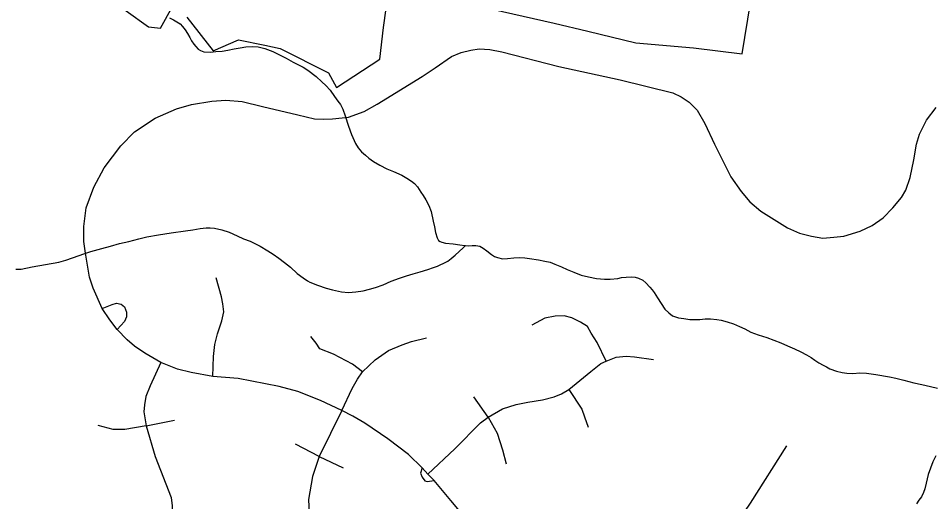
# Model space of a CAD drawing. Extents: x 2220236 to 2384410, y 720751 to 894131.
# Drawn here: x 2356436 to 2360748, y 829691 to 831965 of the extents above; entities that cross this region are included whole.
import ezdxf

# ---------------------------------------------------------------- set-up
doc = ezdxf.new("R2010")
doc.units = 0
doc.layers.add('Default', color=7, linetype='Continuous')

msp = doc.modelspace()

# ---------------------------------------------------------------- linework, layer by layer
at = {"layer": 'Default'}
for p, q in [((2358649.7, 830088.3), (2358581.9, 830184.6)), ((2357959.8, 830119.5), (2357853.6, 829903.5)), ((2357037.9, 830048.1), (2357172.7, 830074.9)), ((2357853.6, 829903.5), (2357741.2, 829962.4)), ((2357853.6, 829903.5), (2357966.1, 829850)), ((2358364.5, 829820.5), (2358337.8, 829850)), ((2358394.9, 829791.1), (2358364.5, 829820.5))]:
    msp.add_line(p, q, dxfattribs=at)
for points in [[(2356839.5, 832077.1), (2357049.8, 831924.4), (2357106.5, 831917.8), (2357161.8, 832020.9)], [(2356839.5, 832077.1), (2357049.8, 831924.4), (2357106.5, 831917.8), (2357161.8, 832020.9)], [(2357229.8, 831969.9), (2357353.5, 831811.5), (2357473.5, 831863.6), (2357597.8, 831837.7), (2357670.2, 831822.5), (2357897.2, 831708.2), (2357935.2, 831639.9), (2358139.8, 831772.8), (2358155.8, 831920.9), (2358182.5, 832113.1)], [(2357229.8, 831969.9), (2357353.5, 831811.5), (2357473.5, 831863.6), (2357597.8, 831837.7), (2357670.2, 831822.5), (2357897.2, 831708.2), (2357935.2, 831639.9), (2358139.8, 831772.8), (2358155.8, 831920.9), (2358182.5, 832113.1)], [(2358667.8, 832007.4), (2358960.8, 831941.7), (2359118, 831904), (2359344, 831849.8), (2359615.8, 831825.8), (2359845, 831797.3), (2359885.5, 832037.8)], [(2358667.8, 832007.4), (2358960.8, 831941.7), (2359118, 831904), (2359344, 831849.8), (2359615.8, 831825.8), (2359845, 831797.3), (2359885.5, 832037.8)], [(2357149.1, 831967.4), (2357166.9, 831957.3), (2357183.1, 831948.2), (2357199.2, 831938.3), (2357209.5, 831926.3), (2357221.7, 831910.3), (2357233.9, 831892.8), (2357244.2, 831874.5), (2357252.3, 831859.1), (2357262.5, 831843.1), (2357272.5, 831831.4), (2357283.1, 831820.3), (2357294.9, 831813.2), (2357310.9, 831807.3), (2357340.8, 831806.2), (2357367, 831808), (2357396.8, 831810.8), (2357422.8, 831815.2), (2357452.8, 831821.3), (2357480.8, 831825.8), (2357508.5, 831830.2), (2357539.7, 831831.4), (2357566.6, 831830.3), (2357596.8, 831823.3), (2357634.8, 831809.1), (2357663, 831793.8), (2357697.2, 831776.5), (2357731.4, 831758.2), (2357778.7, 831734.6), (2357800.2, 831720.7), (2357838.9, 831690.4), (2357866.5, 831665.9), (2357884.9, 831648.6), (2357905.2, 831626.5), (2357925.4, 831597.1), (2357941.7, 831574.8), (2357953.9, 831558.9), (2357964.3, 831537), (2357976.4, 831505.7), (2357991.2, 831457.7), (2358005.6, 831418.2), (2358024, 831376.3), (2358036.4, 831356.1), (2358052.6, 831336.5), (2358070.9, 831320.8), (2358087, 831306.7), (2358109.3, 831291.2), (2358139.2, 831273.4), (2358171.4, 831256), (2358203.7, 831244.2), (2358241.9, 831226.7), (2358266.1, 831212.9), (2358288.3, 831199.1), (2358302.5, 831187.5), (2358316, 831171.6), (2358332.7, 831147.7), (2358342.9, 831131.7), (2358355.2, 831111.5), (2358369.5, 831084.2), (2358380.1, 831056.1), (2358390.5, 831010.6), (2358396.8, 830984.6), (2358401.3, 830956.9), (2358409.5, 830932.6), (2358415.6, 830920.3), (2358423.6, 830915.1), (2358431.7, 830911.2), (2358447.9, 830906.9), (2358483.9, 830903.4), (2358515.8, 830899.8), (2358540, 830895.9), (2358542.9, 830895.4)], [(2356830.8, 830600.5), (2356788.9, 830696), (2356772.4, 830747.8), (2356752.8, 830860.2), (2356744.7, 830914.7), (2356744.7, 830985.2), (2356755.9, 831072.7), (2356791.6, 831169.9), (2356840.7, 831261), (2356918.8, 831364.5), (2356983.9, 831430.5), (2357080.3, 831494.8), (2357181.1, 831538.5), (2357252.1, 831559.9), (2357348.5, 831575.1), (2357414.5, 831579.6), (2357490.4, 831574.2), (2357586.3, 831549.2), (2357753.2, 831510), (2357831.7, 831492.1), (2357873.7, 831490.3), (2357915.6, 831492.1), (2357991.9, 831499.3), (2358066, 831526), (2358126.7, 831560.8), (2358338.2, 831691.1), (2358400.2, 831731.3), (2358477, 831784.8), (2358521.6, 831804.5), (2358567.1, 831814.3), (2358606.4, 831821.4), (2358656.4, 831818.8), (2358714.4, 831806.3), (2358982.6, 831738.4), (2359270.4, 831675.1), (2359519, 831613.5), (2359558.2, 831594.7), (2359595.7, 831570.7), (2359633.2, 831533.2), (2359670.2, 831470.7), (2359714.9, 831372.5), (2359792.9, 831219), (2359840.2, 831150.3), (2359881.3, 831101.2), (2359933.1, 831057.5), (2360059.3, 830978.9), (2360115.6, 830954.8), (2360171.8, 830940.6), (2360226.2, 830930.8), (2360278, 830935.2), (2360324.4, 830939.7), (2360401.6, 830962.9), (2360457.8, 830989.7), (2360509.6, 831026.2), (2360555.1, 831073.5), (2360595.3, 831122.6), (2360616.7, 831156.5), (2360636.8, 831216.3), (2360654.6, 831299.3), (2360666.2, 831373.4), (2360681.4, 831419.8), (2360713.5, 831485.9), (2360758.6, 831544.8)], [(2356424.9, 830784.1), (2356449.1, 830785.1), (2356500.9, 830796.1), (2356564.8, 830806.2), (2356626.7, 830817), (2356660.7, 830827.2), (2356722.2, 830848.8), (2356744.2, 830856.9), (2356778.2, 830867.5), (2356829.8, 830881.7), (2356869.8, 830892.6), (2356913.6, 830904.9), (2356957.5, 830914.9), (2357003.6, 830927.6), (2357041.3, 830936.3), (2357097.3, 830946.8), (2357157, 830955.8), (2357223, 830964.5), (2357258.9, 830969.2), (2357292.7, 830975.5), (2357320.8, 830979.9), (2357339.5, 830979.7), (2357360.9, 830978.3), (2357395, 830970.5), (2357429, 830958.8), (2357467.4, 830941.6), (2357497.5, 830928.1), (2357527.6, 830916.2), (2357549.6, 830906.3), (2357575.8, 830892.6), (2357612.1, 830871.1), (2357636.4, 830855.7), (2357662.8, 830836.4), (2357690.8, 830816.2), (2357719, 830794.4)], [(2357719, 830794.4), (2357749.4, 830764.4), (2357777.8, 830743.3), (2357798.8, 830729.4), (2357809.8, 830723.3), (2357846.2, 830710), (2357886.4, 830696.2), (2357916.3, 830688.2), (2357959, 830678.5), (2357990.7, 830675.8), (2358026.7, 830678), (2358060.3, 830682.6), (2358090.5, 830690.4), (2358118.4, 830699.1), (2358154, 830711.1), (2358192, 830728.4), (2358231.8, 830742.2), (2358265.2, 830753.4), (2358295.6, 830762.8), (2358329.4, 830771.7), (2358365.3, 830783.7), (2358391.2, 830792.3), (2358411, 830798.7), (2358423.9, 830805.2), (2358440.9, 830813.1), (2358458.9, 830823), (2358474.5, 830835.1), (2358494.5, 830851.4), (2358512.2, 830867.8), (2358532.2, 830885.7), (2358542.9, 830895.4)], [(2358542.9, 830895.4), (2358558.1, 830894.3), (2358574.1, 830896.6), (2358591.8, 830896.4), (2358610, 830893.2), (2358626.2, 830883), (2358642.4, 830871.5), (2358664.5, 830853.4), (2358679.6, 830845.1), (2358692.6, 830839.8), (2358716.8, 830834.2), (2358740.7, 830834.5), (2358770.5, 830837.4), (2358794.7, 830839), (2358821.6, 830838.5), (2358844.7, 830835.5), (2358886.7, 830828), (2358916.8, 830822.7), (2358941, 830817.1), (2358963, 830809.1), (2358995, 830795.7), (2359021.1, 830783.6), (2359053.5, 830770.2), (2359087.5, 830756.8), (2359121.7, 830749), (2359159.7, 830741.7), (2359197.9, 830738.3), (2359223.9, 830738.4), (2359259.9, 830740.9), (2359277.7, 830744.9), (2359299.6, 830747.4), (2359322.6, 830748.4), (2359341.6, 830747.5), (2359357.9, 830742.3), (2359378, 830732.6), (2359391.6, 830720.7), (2359410.2, 830700.1), (2359420.9, 830687.4), (2359430.6, 830674.7), (2359447, 830650.7), (2359481.4, 830597.3), (2359499.8, 830580), (2359518.1, 830566), (2359532.1, 830560), (2359546.1, 830556.3), (2359570.2, 830552.4), (2359598.9, 830548.6), (2359622.3, 830547.3), (2359646.2, 830547.3), (2359672, 830551.6), (2359696.3, 830551), (2359726.3, 830548.3), (2359746.1, 830544.8), (2359774.3, 830537.1), (2359804.2, 830527.5), (2359832.6, 830515.5), (2359858.7, 830503.5), (2359886.9, 830488.2), (2359920.9, 830476.5), (2359961.1, 830463.3), (2359995.4, 830451.6), (2360027.5, 830438.1), (2360059.6, 830424), (2360092, 830410.6), (2360122.1, 830395.4), (2360148, 830381.7), (2360170.4, 830369.5), (2360188.4, 830356.1), (2360206.6, 830343.7), (2360226.7, 830334), (2360242.8, 830324.9), (2360258.9, 830316.3), (2360289.3, 830305.4), (2360317.1, 830299), (2360339.2, 830296), (2360367.2, 830293.8), (2360399.2, 830296.8), (2360431.1, 830295.5), (2360475.4, 830289.1), (2360539.5, 830277.9), (2360569.6, 830272.6), (2360607.7, 830262.6), (2360653.9, 830249.8), (2360691.3, 830242.1), (2360732.1, 830232.3), (2360766.2, 830224.8)], [(2357352, 830280.1), (2357355.2, 830373.9), (2357362.3, 830430.1), (2357374.8, 830480.1), (2357394.4, 830542.5), (2357404.3, 830584.5), (2357398.9, 830621.1), (2357392.7, 830654.1), (2357368.1, 830744.2)], [(2356830.8, 830600.5), (2356879, 830619.3), (2356898.7, 830624.6), (2356921, 830620.2), (2356936.2, 830607.7), (2356946, 830582.7), (2356946, 830561.3), (2356936.2, 830539), (2356902.2, 830501.5)], [(2356902.2, 830501.5), (2356867.4, 830546.1), (2356830.8, 830600.5)], [(2359205.3, 830352.4), (2359162.9, 830439.9), (2359134.3, 830484.5), (2359117.3, 830515.8), (2359084.3, 830536.3), (2359043.3, 830555.9), (2359006.7, 830564.8), (2358964.7, 830563.1), (2358916.1, 830554.1), (2358855.4, 830522)], [(2357108, 830345.3), (2357032.5, 830389), (2356983.5, 830422.9), (2356948.6, 830452.4), (2356902.2, 830501.5)], [(2358058, 830301.6), (2358010.2, 830337.3), (2357920.1, 830385.5), (2357856.7, 830409.5), (2357838.9, 830437.2), (2357814.8, 830468.5)], [(2358058, 830301.6), (2358116.4, 830358.7), (2358179.8, 830402.4), (2358244.1, 830429.2), (2358287.8, 830444.4), (2358359.2, 830462.2)], [(2359029.4, 830218.6), (2359132.1, 830303.3), (2359179.4, 830340.8), (2359205.3, 830352.4)], [(2359205.3, 830352.4), (2359251.7, 830370.3), (2359299, 830375.6), (2359338.2, 830373), (2359427.9, 830359.6)], [(2357108, 830345.3), (2357057.1, 830235.5), (2357037.4, 830186.4), (2357030.3, 830147.2), (2357027.6, 830113.3), (2357037.9, 830048.1)], [(2357352, 830280.1), (2357250.7, 830298.9), (2357186.5, 830314.1), (2357108, 830345.3)], [(2357959.8, 830119.5), (2357859.4, 830167.7), (2357753.2, 830208.7), (2357664.9, 830232.8), (2357471.6, 830270.3), (2357352, 830280.1)], [(2357959.8, 830119.5), (2358008.9, 830223), (2358033.9, 830267.6), (2358058, 830301.6)], [(2358649.7, 830088.3), (2358716.6, 830128.4), (2358780.9, 830148.1), (2358836.2, 830159.7), (2358904.9, 830169.5), (2358960.3, 830184.6), (2358994.6, 830198), (2359029.4, 830218.6)], [(2359029.4, 830218.6), (2359091, 830126.6), (2359102.6, 830090.9), (2359119.6, 830041.9)], [(2358337.8, 829850), (2358274.4, 829913.3), (2358176.2, 829987.4), (2358068.2, 830059.7), (2358012.5, 830092.7), (2357959.8, 830119.5)], [(2357037.9, 830048.1), (2356937.9, 830030.3), (2356883.5, 830030.3), (2356812.1, 830049.9)], [(2357037.9, 830048.1), (2357081.6, 829903.5), (2357156.1, 829710.7), (2357160.6, 829671.5), (2357160.6, 829632.2), (2357160.6, 829592.9), (2357151.7, 829553.7), (2357081.6, 829416.2), (2356993.3, 829269), (2356976.3, 829227.9), (2356969.6, 829199.4)], [(2358364.5, 829820.5), (2358492.2, 829940.1), (2358613.1, 830061.5), (2358649.7, 830088.3)], [(2358649.7, 830088.3), (2358691.6, 830013.3), (2358716.6, 829934.8), (2358733.6, 829868.7)], [(2359828.2, 829601), (2359884.4, 829684.9), (2360055.3, 829953.5)], [(2357853.6, 829903.5), (2357821.5, 829809.8), (2357802.3, 829700.9), (2357807.6, 829604.5), (2357850.9, 829310.9)], [(2360757.8, 829906.8), (2360744.2, 829878.3), (2360732.7, 829848.3), (2360721.1, 829818.3), (2360711.6, 829777.8), (2360705.8, 829752), (2360699.9, 829733.7), (2360690.3, 829713.6), (2360678.4, 829697.7), (2360666.6, 829681.5)], [(2358337.8, 829850), (2358330.6, 829825.9), (2358337.8, 829806.2), (2358350.3, 829789.3), (2358361.9, 829786.6), (2358394.9, 829791.1)], [(2358813.5, 829391.2), (2358750.1, 829429.6), (2358674.7, 829478.7), (2358622.9, 829526), (2358555.1, 829599.2), (2358473.9, 829697.4), (2358394.9, 829791.1)]]:
    msp.add_lwpolyline(points, dxfattribs=at)

doc.saveas('drawing.dxf')
